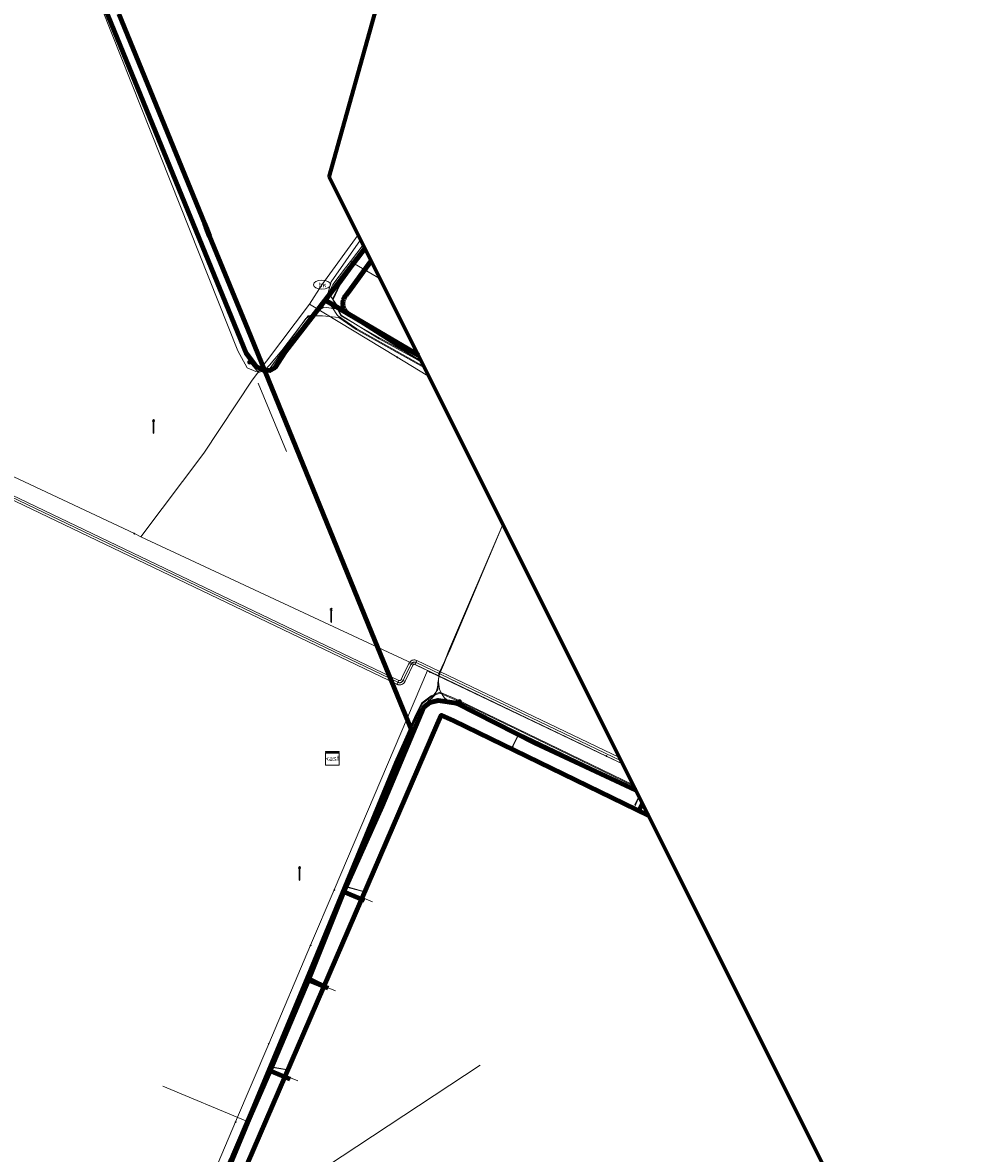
# Model space of a CAD drawing. Extents: x 152558 to 154479, y 462974 to 463683.
# Tile 506 of 638: x 154330 to 154385, y 463195 to 463262. Entities that reach past the tile are written whole.
import ezdxf
from ezdxf.enums import TextEntityAlignment as Align
from ezdxf.lldxf.tags import DXFTag

# ---------------------------------------------------------------- set-up
doc = ezdxf.new("R2010")
doc.units = 0
doc.header["$LTSCALE"] = 0.2
doc.layers.get('0').update_dxf_attribs({"linetype": 'CONTINUOUS'})
for name, color, linetype, lineweight in [('B-RO-KL-DATA_COAXIAAL_17_ZIGGO BV-G', 90, 'KL-DATA-N', 18), ('B-RO-KL-DATA_COAXIAAL_7_ZIGGO BV-G', 90, 'KL-DATA-N', 18), ('B-RO-KL-DATA_DUCT_ZIGGO BV-G', 90, 'CONTINUOUS', 100), ('B-RO-KL-DATA_HULPSTUK_KPN BV-S', 90, 'CONTINUOUS', 25), ('B-RO-KL-DATA_HULPSTUK_REGGEFIBER OPERATOR BV-S', 90, 'CONTINUOUS', 25), ('B-RO-KL-DATA_KABELBED_KPN BV-G', 90, 'CONTINUOUS', 100), ('B-RO-KL-DATA_KABELBED_ZIGGO BV-G', 90, 'CONTINUOUS', 100), ('B-RO-KL-DATA_REGGEFIBER OPERATOR BV-G', 90, 'KL-DATA-N', 18), ('B-RO-KL-ET_LS_400 V_STEDIN NETBEHEER BV-G', 190, 'KL-LS-N', 18), ('B-RO-KL-ET_LS_GEMEENTE AMERSFOORT-S', 190, 'CONTINUOUS', 25), ('B-RO-KL-ET_LS_HULPSTUK_GEMEENTE AMERSFOORT-S', 190, 'CONTINUOUS', 25), ('B-RO-KL-ET_LS_HULPSTUK_STEDIN NETBEHEER BV-S', 190, 'CONTINUOUS', 25), ('B-RO-KL-ET_MS_10 KV_STEDIN NETBEHEER BV-G', 130, 'KL-MS-N', 18), ('B-RO-KL-WARMTENET_VAANSTER BV-G', 80, 'KL-WARMTENET-N', 18), ('B-RO-KL-WATER_110_VITENS-G', 170, 'KL-WATER-N', 18), ('B-RO-KL-WATER_50_VITENS-G', 170, 'KL-WATER-N', 18), ('B-RO-KL-WATER_63_VITENS-G', 170, 'KL-WATER-N', 18), ('B-RO-KL-WATER_75_VITENS-G', 170, 'KL-WATER-N', 18), ('B-RO-KL-WATER_HULPSTUK_VITENS-S', 170, 'CONTINUOUS', 25), ('B-RO-KL-WATER_VITENS-S', 170, 'CONTINUOUS', 25), ('B-RO-OG-INFO_ORIENTATIEPOLYGOON-GV', 7, 'CONTINUOUS', 70)]:
    doc.layers.add(name, color=color, linetype=linetype, lineweight=lineweight)
doc.styles.add('NLCS-ISO', font='NLCS-ISO.ttf')
tags = doc.linetypes.add('KL-DATA-N', pattern='A,4,-1,[101,NLCS.SHX,S=0.5,R=0,X=0,Y=0],-1,4,-1,["D",Standard,S=1,R=0,X=-0.25,Y=-0.5],-1.5', length=12.5).pattern_tags.tags
tags[18] = DXFTag(74, 10)
tags = doc.linetypes.add('KL-LS-N', pattern='A,4,-1,[103,NLCS.SHX,S=0.75,R=0,X=0,Y=0],-1,4,-1,["L",Standard,S=1,R=0,X=0,Y=-0.5],-2', length=13).pattern_tags.tags
tags[18] = DXFTag(74, 10)
tags = doc.linetypes.add('KL-MS-N', pattern='A,4,-1,[103,NLCS.SHX,S=0.75,R=0,X=0,Y=0],-1,4,-1,["M",Standard,S=1,R=0,X=0,Y=-0.5],-2', length=13).pattern_tags.tags
tags[18] = DXFTag(74, 10)
tags = doc.linetypes.add('KL-WARMTENET-N', pattern='A,7,-1.5,["WN",Standard,S=1,R=0,X=-0.3,Y=-0.5],-3', length=11.5).pattern_tags.tags
tags[6] = DXFTag(74, 10)
doc.linetypes.add('KL-WATER-N', pattern='A,7,-0.5,[168,NLCS.SHX,S=0.75,R=0,X=0.75,Y=0],-2', length=9.5)

# ---------------------------------------------------------------- blocks, each defined once
blk = doc.blocks.new('SKL-WTB_HULP_MOF-SO')
at = {"linetype": 'ByBlock', "lineweight": 18}
h = blk.add_hatch(color=0, dxfattribs=at)
h.dxf.hatch_style = 1
h.paths.add_polyline_path([(-0.5625, 0, 1), (0.5625, 0, 1)])
at = {"color": 0, "linetype": 'ByBlock', "lineweight": 18}
blk.add_circle((0, 0), 0.5625, dxfattribs=at)
at = {"color": 0, "linetype": 'ByBlock', "lineweight": 18, "style": 'NLCS-ISO', "flags": 1}
for tag, p in [('TYPE', (1.5, 0)), ('OMSCHRIJVING', (1.5, -3)), ('LABEL', (1.5, -1.5))]:
    blk.add_attdef(tag, p, '', height=1, dxfattribs=at)
blk = doc.blocks.new('SKL-WTB_HULP_OVERIG-SO')
at = {"color": 0, "linetype": 'ByBlock', "lineweight": 18}
for points in [[(-0.14, 0.14), (0.14, -0.14)], [(0.14, 0.14), (-0.14, -0.14)]]:
    blk.add_lwpolyline(points, dxfattribs=at)
at = {"color": 0, "linetype": 'ByBlock', "lineweight": 18, "style": 'NLCS-ISO', "flags": 1}
for tag, p in [('TYPE', (1.5, 0)), ('OMSCHRIJVING', (1.5, -3)), ('LABEL', (1.5, -1.5))]:
    blk.add_attdef(tag, p, '', height=1, dxfattribs=at)
blk = doc.blocks.new('SKL-WATER_BRANDKRAAN_BRANDPUT-SO')
at = {"color": 0, "linetype": 'ByBlock', "lineweight": 18}
blk.add_ellipse((0, 0), major_axis=(2.5, 0), ratio=0.54, dxfattribs=at)
at = {"color": 0, "linetype": 'ByBlock', "lineweight": 18, "style": 'NLCS-ISO'}
blk.add_text('bk', height=1.5, dxfattribs=at).set_placement((0.16, 0), align=Align.MIDDLE_CENTER)
blk = doc.blocks.new('SKL-WTB_HULP_KAST-SO')
at = {"color": 0, "linetype": 'ByBlock', "lineweight": 18}
for points in [[(-2, 2), (2, 2), (2, 1.68), (-2, 1.68)], [(-2, 1.52), (2, 1.52), (2, -2), (-2, -2)]]:
    blk.add_lwpolyline(points, close=True, dxfattribs=at)
at = {"color": 0, "linetype": 'ByBlock', "lineweight": 18, "style": 'NLCS-ISO'}
blk.add_text('kast', height=1.5, dxfattribs=at).set_placement((0, 0), align=Align.MIDDLE_CENTER)
at = {"color": 0, "linetype": 'ByBlock', "lineweight": 18, "style": 'NLCS-ISO', "flags": 1}
for tag, p in [('TYPE', (2.5, 0)), ('OMSCHRIJVING', (2.5, -3)), ('LABEL', (2.5, -1.5))]:
    blk.add_attdef(tag, p, '', height=1, dxfattribs=at)
blk = doc.blocks.new('SKL-ET_LS_MAST-SO')
for p, q in [((-0.05, 2.07), (0.05, 2.07)), ((-0.05, -2), (0.05, -2))]:
    blk.add_line(p, q)
for points in [[(-0.18, 1.76), (-0.22, 1.76), (-0.22, 1.84), (-0.18, 1.84), (-0.18, 1.79)], [(-0.18, 1.49), (-0.22, 1.49), (-0.22, 1.57), (-0.18, 1.57), (-0.18, 1.52)], [(-0.18, 1.79), (-0.05, 1.79)], [(-0.18, 1.76), (-0.05, 1.76)], [(-0.18, 1.52), (-0.05, 1.52)], [(-0.18, 1.49), (-0.05, 1.49)], [(-0.05, -2), (-0.05, 2.07)], [(0.05, -2), (0.05, 2.07)], [(0.18, 1.92), (0.05, 1.92)], [(0.18, 1.89), (0.05, 1.89)], [(0.18, 1.66), (0.05, 1.66)], [(0.18, 1.63), (0.05, 1.63)], [(0.18, 1.39), (0.05, 1.39)], [(0.18, 1.36), (0.05, 1.36)], [(0.18, 1.89), (0.22, 1.89), (0.22, 1.97), (0.18, 1.97), (0.18, 1.92)], [(0.18, 1.63), (0.22, 1.63), (0.22, 1.71), (0.18, 1.71), (0.18, 1.66)], [(0.18, 1.36), (0.22, 1.36), (0.22, 1.44), (0.18, 1.44), (0.18, 1.39)]]:
    blk.add_lwpolyline(points)

msp = doc.modelspace()

# ---------------------------------------------------------------- linework, layer by layer
at = {"layer": 'B-RO-KL-DATA_COAXIAAL_17_ZIGGO BV-G', "flags": 128}
for points in [[(154350.106, 463248.787), (154347.762, 463245.734), (154345.422, 463242.687), (154344.806, 463241.75), (154344.517, 463241.583), (154344.135, 463241.599), (154343.703, 463241.822), (154343.112, 463242.61), (154330.191, 463274.237), (154330.092, 463274.789), (154330.121, 463275.031), (154330.509, 463275.413), (154331.285, 463275.996), (154333.933, 463277.032), (154344.849, 463281.626), (154345.314, 463282.15), (154345.421, 463282.805), (154345.144, 463283.727), (154341.354, 463290.933), (154341.165, 463291.633), (154340.095, 463292.214), (154339.09, 463292.902), (154338.079, 463293.593), (154337.145, 463294.384), (154336.21, 463295.175), (154335.362, 463296.058), (154334.519, 463296.936), (154333.769, 463297.896), (154330.229, 463305.165), (154329.442, 463307.2), (154325.845, 463316.235), (154325.638, 463316.755), (154325.547, 463316.718), (154322.451, 463324.311), (154303.819, 463370.008), (154302.988, 463372.046), (154301.83, 463374.475), (154300.669, 463377.287), (154297.975, 463383.672), (154297.662, 463384.413), (154294.367, 463392.474), (154291.577, 463400.459), (154291.584, 463400.869), (154291.8, 463401.12), (154297.165, 463403.151), (154297.44, 463403.45), (154297.442, 463403.463), (154297.464, 463403.632), (154297.502, 463403.926), (154276.73, 463461.478), (154273.743, 463469.754), (154273.217, 463471.213), (154274.519, 463471.691), (154280.111, 463473.741), (154282.391, 463474.851), (154282.609, 463474.93), (154284.462, 463475.601), (154294.361, 463479.086), (154295.491, 463479.499), (154302.68, 463482.128), (154324.013, 463490.277), (154326.061, 463491.654), (154327.554, 463494.54), (154327.881, 463495.173), (154327.883, 463495.179), (154328.052, 463495.837), (154328.221, 463496.494), (154329.123, 463500), (154329.239, 463500.451), (154329.309, 463500.722), (154330.561, 463500), (154331.408, 463499.234), (154350.72, 463481.762), (154350.753, 463481.732), (154351.04, 463481.323), (154352.243, 463479.608), (154352.318, 463479.466), (154352.747, 463478.652), (154352.143, 463477.68), (154352.025, 463477.49), (154351.989, 463477.449), (154336.911, 463460.42), (154336.829, 463460.328), (154336.168, 463459.581), (154336.383, 463459.409), (154336.493, 463459.319), (154336.529, 463459.29)], [(154366.064, 463216.872), (154360.148, 463219.648), (154355.514, 463221.994), (154354.429, 463222.154), (154353.945, 463222.045), (154353.584, 463221.759), (154353.251, 463220.904), (154351.124, 463215.925), (154348.87, 463210.886), (154346.788, 463205.688), (154344.695, 463200.726), (154344.528, 463200.346), (154342.248, 463195.121), (154339.793, 463188.889), (154338.326, 463185.167), (154338.527, 463185.757), (154338.241, 463184.918), (154338.498, 463184.116), (154345.673, 463173.823), (154346.009, 463173.326), (154348.905, 463169.128), (154351.82, 463164.944), (154352.395, 463164.127), (154354.927, 463160.528), (154355.519, 463160.943)]]:
    msp.add_lwpolyline(points, dxfattribs=at)
at = {"layer": 'B-RO-KL-DATA_COAXIAAL_7_ZIGGO BV-G', "flags": 128}
for points in [[(154353.25, 463242.499), (154347.762, 463245.734), (154350.106, 463248.787)], [(154366.064, 463216.872), (154360.148, 463219.648), (154355.514, 463221.994), (154354.429, 463222.154), (154353.945, 463222.045), (154353.584, 463221.759), (154353.251, 463220.904), (154351.124, 463215.925), (154348.87, 463210.886), (154346.788, 463205.688), (154344.695, 463200.726), (154344.528, 463200.346), (154342.248, 463195.121), (154339.793, 463188.889), (154338.326, 463185.167), (154338.527, 463185.757), (154338.241, 463184.918), (154338.498, 463184.116), (154345.673, 463173.823), (154346.009, 463173.326), (154348.905, 463169.128), (154351.82, 463164.944), (154352.395, 463164.127), (154354.927, 463160.528), (154355.519, 463160.943)], [(154366.289, 463215.737), (154366.457, 463216.086)], [(154350.096, 463210.375), (154348.87, 463210.886), (154346.788, 463205.688), (154344.695, 463200.726), (154344.528, 463200.346), (154342.248, 463195.121), (154339.793, 463188.889), (154338.326, 463185.167), (154338.527, 463185.757), (154338.241, 463184.918), (154338.498, 463184.116), (154345.673, 463173.823), (154346.009, 463173.326), (154348.905, 463169.128), (154351.82, 463164.944), (154352.395, 463164.127), (154354.927, 463160.528), (154355.519, 463160.943)], [(154347.941, 463205.207), (154346.788, 463205.688), (154344.695, 463200.726), (154344.528, 463200.346), (154342.248, 463195.121), (154339.793, 463188.889), (154338.326, 463185.167), (154338.527, 463185.757), (154338.241, 463184.918), (154338.498, 463184.116), (154345.673, 463173.823), (154346.009, 463173.326), (154348.905, 463169.128), (154351.82, 463164.944), (154352.395, 463164.127), (154354.927, 463160.528), (154355.519, 463160.943)], [(154345.708, 463199.854), (154344.528, 463200.346), (154342.248, 463195.121), (154339.793, 463188.889), (154338.326, 463185.167), (154338.527, 463185.757), (154338.241, 463184.918), (154338.498, 463184.116), (154345.673, 463173.823), (154346.009, 463173.326), (154348.905, 463169.128), (154351.82, 463164.944), (154352.395, 463164.127), (154354.927, 463160.528), (154355.519, 463160.943)]]:
    msp.add_lwpolyline(points, dxfattribs=at)
at = {"layer": 'B-RO-KL-DATA_DUCT_ZIGGO BV-G', "flags": 128}
msp.add_lwpolyline([(154366.064, 463216.872), (154360.148, 463219.648), (154355.514, 463221.994), (154354.429, 463222.154), (154353.945, 463222.045), (154353.584, 463221.759), (154351.124, 463215.925), (154348.87, 463210.886), (154346.788, 463205.688), (154344.528, 463200.346), (154342.248, 463195.121), (154339.793, 463188.889), (154338.241, 463184.918), (154338.498, 463184.116), (154345.673, 463173.823), (154346.009, 463173.326), (154351.82, 463164.944), (154352.395, 463164.127), (154354.927, 463160.528), (154355.519, 463160.943)], dxfattribs=at)
at = {"layer": 'B-RO-KL-DATA_KABELBED_KPN BV-G', "flags": 128}
for points in [[(154335.627, 463262.6), (154340.677, 463250.22), (154340.766, 463250), (154340.967, 463249.508)], [(154340.967, 463249.508), (154343.212, 463244.016)], [(154353.259, 463242.482), (154349.26, 463244.847), (154349.187, 463244.889), (154349.132, 463244.924), (154349.081, 463244.963), (154349.033, 463245.007), (154348.989, 463245.055), (154348.949, 463245.107), (154348.914, 463245.162), (154348.884, 463245.22), (154348.859, 463245.28), (154348.84, 463245.342), (154348.826, 463245.405), (154348.818, 463245.47), (154348.815, 463245.535), (154348.818, 463245.6), (154348.827, 463245.665), (154348.841, 463245.728), (154348.861, 463245.79), (154348.886, 463245.85), (154348.917, 463245.908), (154348.952, 463245.962), (154348.992, 463246.014), (154349.134, 463246.18), (154350.481, 463248.037)], [(154343.212, 463244.016), (154350.7, 463225.69)], [(154351.489, 463217.226), (154352.12, 463218.747), (154352.833, 463220.466), (154350.7, 463225.69)], [(154343.18, 463194.842), (154354.375, 463220.759), (154354.609, 463221.288), (154355.339, 463220.959), (154366.807, 463215.387)], [(154340.93, 463191.786), (154351.489, 463217.226)]]:
    msp.add_lwpolyline(points, dxfattribs=at)
at = {"layer": 'B-RO-KL-DATA_KABELBED_ZIGGO BV-G', "flags": 128}
for points in [[(154333.769, 463297.896), (154334.519, 463296.936), (154336.21, 463295.175), (154338.079, 463293.593), (154340.095, 463292.214), (154341.165, 463291.633), (154341.354, 463290.933), (154345.144, 463283.727), (154345.421, 463282.805), (154345.314, 463282.15), (154344.849, 463281.626), (154333.933, 463277.032), (154331.285, 463275.996), (154330.121, 463275.031), (154330.092, 463274.789), (154330.191, 463274.237), (154343.112, 463242.61), (154343.703, 463241.822), (154344.135, 463241.599), (154344.517, 463241.583), (154344.806, 463241.75), (154345.422, 463242.687), (154347.762, 463245.734)], [(154347.762, 463245.734), (154350.113, 463248.774)], [(154353.25, 463242.499), (154347.762, 463245.734)], [(154366.064, 463216.872), (154360.148, 463219.648), (154355.514, 463221.994), (154354.429, 463222.154), (154353.945, 463222.045), (154353.584, 463221.759), (154351.124, 463215.925), (154348.87, 463210.886)], [(154366.289, 463215.737), (154366.457, 463216.086)], [(154348.87, 463210.886), (154346.788, 463205.688)], [(154350.096, 463210.375), (154348.87, 463210.886)], [(154346.788, 463205.688), (154344.528, 463200.346)], [(154347.941, 463205.207), (154346.788, 463205.688)], [(154344.528, 463200.346), (154342.248, 463195.121)], [(154345.708, 463199.854), (154344.528, 463200.346)]]:
    msp.add_lwpolyline(points, dxfattribs=at)
at = {"layer": 'B-RO-KL-DATA_REGGEFIBER OPERATOR BV-G', "flags": 128}
for points in [[(154350.15, 463248.699), (154348.6, 463246.6), (154348.2, 463245.8), (154348.7, 463244.8), (154351, 463243.5), (154353.41, 463242.18)], [(154350.15, 463248.699), (154348.627, 463246.614), (154348.24, 463245.77), (154348.729, 463244.823), (154350.957, 463243.453), (154353.456, 463242.088)], [(154322.515, 463163.29), (154323.852, 463164.692), (154326.455, 463166.857), (154332.608, 463172.321), (154333.793, 463173.499), (154334.045, 463173.784), (154334.16, 463173.959), (154334.342, 463174.326), (154334.513, 463174.795), (154334.783, 463175.549), (154335.483, 463177.727), (154337.387, 463182.582), (154337.774, 463183.59), (154338.222, 463184.826), (154338.197, 463185.07), (154338.408, 463185.611), (154338.681, 463186.206), (154339.829, 463189.362), (154342.256, 463195.433), (154344.462, 463200.589), (154346.727, 463205.927), (154348.862, 463211.235), (154353.331, 463221.594), (154353.472, 463221.681), (154353.889, 463222.153), (154354.228, 463222.472), (154354.356, 463222.777), (154354.437, 463223.234), (154354.466, 463223.743), (154355.138, 463225.151), (154358.243, 463232.514)], [(154354.466, 463223.743), (154354.778, 463224.398), (154355.138, 463225.151), (154358.243, 463232.514)], [(154354.5, 463223.7), (154354.8, 463224.4), (154355.1, 463225.2), (154358.243, 463232.514)], [(154354.5, 463223.7), (154355.1, 463225.2), (154358.243, 463232.514)], [(154316.275, 463004.819), (154313.307, 463003.503), (154309.379, 463001.763), (154307.831, 463001.078), (154305.715, 463000.893), (154303.867, 463000.732), (154295.336, 463003.563), (154294.759, 463003.827), (154294.812, 463010.982), (154293.38, 463017.418), (154292.716, 463020.645), (154292.751, 463021.483), (154292.094, 463027.261), (154294.347, 463048.617), (154294.354, 463050.162), (154295.325, 463056.67), (154295.862, 463060.47), (154297.502, 463066.468), (154299.19, 463076.336), (154300.364, 463081.57), (154301.175, 463084.112), (154304.322, 463094.507), (154306.068, 463098.881), (154309.104, 463106.328), (154310.957, 463111.007), (154314.87, 463119.347), (154317.325, 463123.722), (154318.633, 463125.879), (154321.935, 463131.325), (154323.157, 463133.017), (154323.933, 463133.834), (154329.172, 463139.667), (154334.812, 463147.033), (154334.541, 463147.292), (154334.283, 463148.44), (154333.713, 463149.321), (154331.805, 463152.468), (154329.288, 463154.993), (154326.192, 463158.752), (154324.992, 463160.503), (154322.515, 463163.29), (154323.852, 463164.692), (154326.455, 463166.857), (154332.608, 463172.321), (154333.793, 463173.499), (154334.045, 463173.784), (154334.16, 463173.959), (154334.242, 463174.127), (154334.342, 463174.326), (154334.409, 463174.49), (154334.513, 463174.795), (154334.783, 463175.549), (154335.483, 463177.727), (154337.387, 463182.582), (154337.774, 463183.59), (154338.222, 463184.826), (154338.197, 463185.07), (154338.408, 463185.611), (154338.681, 463186.206), (154339.829, 463189.362), (154342.256, 463195.433), (154344.462, 463200.589), (154346.727, 463205.927), (154348.862, 463211.235), (154353.331, 463221.594), (154353.472, 463221.681), (154353.889, 463222.153), (154354.052, 463222.302), (154354.228, 463222.472), (154354.356, 463222.777), (154354.437, 463223.234)], [(154323.9, 463164.7), (154326.5, 463166.9), (154332.6, 463172.3), (154333.8, 463173.5), (154334, 463173.8), (154334.2, 463174), (154334.2, 463174.1), (154334.3, 463174.3), (154334.4, 463174.5), (154334.5, 463174.8), (154334.8, 463175.5), (154335.5, 463177.7), (154337.4, 463182.6), (154337.8, 463183.6), (154338.2, 463184.8), (154338.2, 463185.1), (154338.4, 463185.6), (154338.7, 463186.2), (154339.8, 463189.4), (154342.3, 463195.4), (154344.5, 463200.6), (154346.7, 463205.9), (154348.9, 463211.2), (154353.3, 463221.6), (154353.5, 463221.7), (154353.9, 463222.2), (154354.1, 463222.3), (154354.2, 463222.5), (154354.4, 463222.8), (154354.4, 463223.2)], [(154354.4, 463223.2), (154354.5, 463223.7)], [(154354.5, 463223.7), (154354.4, 463223.2), (154354.5, 463222.8), (154354.6, 463222.6), (154354.8, 463222.3), (154355.1, 463222), (154356.3, 463221.6), (154359.2, 463220.2)], [(154354.4, 463223.2), (154354.5, 463222.8), (154354.6, 463222.6), (154354.8, 463222.3), (154355.1, 463222), (154356.3, 463221.6), (154359.2, 463220.2)], [(154354.437, 463223.234), (154354.466, 463223.743)], [(154354.437, 463223.234), (154354.511, 463222.826), (154354.595, 463222.609), (154354.78, 463222.337), (154355.113, 463222.029), (154356.304, 463221.641), (154359.2, 463220.243)], [(154348.862, 463211.235), (154353.331, 463221.594), (154353.472, 463221.681), (154353.873, 463221.974), (154354.09, 463222.097), (154354.323, 463222.16), (154354.592, 463222.148), (154355.113, 463222.029), (154356.304, 463221.641), (154359.2, 463220.243)], [(154348.9, 463211.2), (154353.3, 463221.6), (154353.5, 463221.7), (154353.9, 463222), (154354.1, 463222.1), (154354.3, 463222.2), (154354.6, 463222.1), (154355.1, 463222)], [(154358.8, 463219.4), (154359.2, 463220.2)], [(154358.8, 463219.4), (154359.2, 463220.2)], [(154358.805, 463219.435), (154359.2, 463220.243)], [(154358.805, 463219.435), (154359.2, 463220.243)], [(154359.2, 463220.243), (154365.99, 463217.02)], [(154359.2, 463220.2), (154366.007, 463216.985)], [(154366, 463216), (154366.25, 463216.5)], [(154366.027, 463215.951), (154366.254, 463216.493)], [(154346.7, 463205.9), (154348.9, 463211.2)], [(154346.727, 463205.927), (154348.862, 463211.235)], [(154348.862, 463211.235), (154350.039, 463210.904)], [(154348.9, 463211.2), (154350, 463210.9)], [(154344.462, 463200.589), (154346.727, 463205.927)], [(154344.5, 463200.6), (154346.7, 463205.9)], [(154346.7, 463205.9), (154347.7, 463205.4)], [(154346.727, 463205.927), (154347.747, 463205.428)], [(154342.256, 463195.433), (154344.462, 463200.589)], [(154342.3, 463195.4), (154344.5, 463200.6)], [(154344.462, 463200.589), (154345.634, 463200.379)], [(154344.5, 463200.6), (154345.6, 463200.4)]]:
    msp.add_lwpolyline(points, dxfattribs=at)
at = {"layer": 'B-RO-KL-ET_LS_400 V_STEDIN NETBEHEER BV-G', "flags": 128}
for points in [[(154343.327, 463242.083), (154331.976, 463269.813), (154330.247, 463274.163), (154329.263, 463274.835), (154328.335, 463274.699), (154322.091, 463272.123), (154320.763, 463272.297), (154320.265, 463273.055), (154315.957, 463284.451), (154315.868, 463284.652), (154313.681, 463289.596), (154310.661, 463296.864), (154310.256, 463297.92), (154310.614, 463298.058), (154310.395, 463298.6)], [(154350.008, 463248.985), (154349.26, 463248.015), (154348.967, 463247.635), (154348.217, 463246.661), (154347.974, 463246.15), (154347.94, 463245.679), (154348.507, 463244.835), (154349.632, 463244.04), (154353.588, 463241.824)], [(154351.009, 463246.983), (154349.26, 463248.015)], [(154343.327, 463242.083), (154343.846, 463241.465), (154344.205, 463241.592), (154344.49, 463241.897), (154345.211, 463242.758), (154346.777, 463244.805), (154347.609, 463244.805), (154348.585, 463244.718), (154349.605, 463243.998), (154353.627, 463241.745)], [(154343.833, 463240.847), (154345.485, 463236.811)], [(154365.904, 463217.191), (154355.405, 463222.275), (154354.521, 463222.645), (154354.009, 463222.433), (154353.459, 463222.007), (154353.111, 463221.329), (154351.862, 463218.514), (154346.701, 463206.009), (154343.1, 463197.394), (154338.328, 463185.945), (154338.134, 463185.033), (154338.372, 463183.833), (154345.665, 463173.426), (154352.181, 463164.029), (154361.481, 463150.862), (154361.674, 463150.148), (154361.606, 463149.642), (154361.376, 463149.296), (154361.138, 463149.078), (154357.721, 463146.71), (154357.118, 463145.99), (154357.019, 463145.374), (154356.564, 463144.855), (154355.677, 463144.185)], [(154355.67, 463222.091), (154355.531, 463222.158), (154354.521, 463222.591), (154354.035, 463222.39), (154353.498, 463221.974), (154353.156, 463221.308), (154351.908, 463218.495), (154349.322, 463212.218), (154348.632, 463210.55), (154347.522, 463207.865), (154346.462, 463205.307), (154345.411, 463202.795), (154345.306, 463202.544), (154344.242, 463199.999), (154343.022, 463197.08), (154342.917, 463196.828), (154341.892, 463194.373), (154340.287, 463190.519), (154339.357, 463188.285), (154338.907, 463187.204), (154338.376, 463185.93), (154338.185, 463185.032), (154338.419, 463183.853), (154344.795, 463174.754), (154345.829, 463173.278), (154346.114, 463172.867), (154347.313, 463171.137), (154350.953, 463165.887), (154352.097, 463164.239), (154352.73, 463163.338), (154353.84, 463161.768), (154355.58, 463159.304), (154357.194, 463157.019), (154358.861, 463154.659), (154359.745, 463153.407), (154361.675, 463150.672), (154362.599, 463149.338), (154366.234, 463144.086), (154367.244, 463142.626), (154369.428, 463139.473), (154370.222, 463138.35), (154371.262, 463136.88), (154372.291, 463135.411), (154374.344, 463132.47), (154375.621, 463130.641), (154378.951, 463125.871), (154379.564, 463124.992), (154380.595, 463123.517), (154381.953, 463121.571), (154382.338, 463121.02), (154382.641, 463120.793)], [(154365.941, 463217.118), (154364.779, 463217.679), (154355.67, 463222.091)], [(154356.474, 463221.456), (154356.548, 463221.609), (154355.862, 463221.942), (154355.67, 463222.091)], [(154350.567, 463210.29), (154349.008, 463210.936), (154348.65, 463210.542), (154348.632, 463210.55)], [(154348.381, 463205.048), (154346.839, 463205.692), (154346.48, 463205.299), (154346.462, 463205.307)], [(154346.168, 463199.747), (154344.62, 463200.384), (154344.26, 463199.991), (154344.242, 463199.999)], [(154343.1, 463197.394), (154338.208, 463199.434)]]:
    msp.add_lwpolyline(points, dxfattribs=at)
at = {"layer": 'B-RO-KL-ET_MS_10 KV_STEDIN NETBEHEER BV-G', "flags": 128}
for points in [[(154353.473, 463242.053), (154348.564, 463245.197), (154347.691, 463245.311), (154346.625, 463244.659), (154344.532, 463241.718), (154343.69, 463241.525), (154343.176, 463241.753), (154342.634, 463242.754), (154330.069, 463274.388), (154329.919, 463274.84), (154329.647, 463275.037), (154329.324, 463275.112), (154328.969, 463275.037), (154323.45, 463272.74)], [(154349.856, 463249.288), (154348.129, 463246.806), (154347.958, 463246.188), (154348.599, 463245.233), (154353.43, 463242.14)], [(154356.897, 463200.669), (154336.1, 463186.959), (154323.127, 463178.527), (154322.959, 463178.429), (154322.598, 463178.284), (154322.216, 463178.211), (154321.964, 463178.198), (154321.46, 463178.233), (154320.966, 463178.346), (154315.562, 463174.035), (154310.815, 463179.463), (154294.033, 463199.289), (154286.069, 463207.952), (154285.502, 463208.461), (154284.848, 463208.854), (154284.132, 463209.115), (154283.38, 463209.236), (154282.618, 463209.212), (154281.874, 463209.044), (154281.596, 463208.922)]]:
    msp.add_lwpolyline(points, dxfattribs=at)
at = {"layer": 'B-RO-KL-WARMTENET_VAANSTER BV-G', "flags": 128}
for points in [[(154272.208, 463261.349), (154351.989, 463223.111)], [(154272.263, 463261.465), (154352.046, 463223.225)], [(154272.318, 463261.578), (154352.104, 463223.339)], [(154353.178, 463224.507), (154353.149, 463224.519), (154353.119, 463224.529), (154353.088, 463224.536), (154353.057, 463224.541), (154353.025, 463224.542), (154352.993, 463224.541), (154352.962, 463224.537), (154352.931, 463224.53), (154352.901, 463224.52), (154352.871, 463224.508), (154352.843, 463224.493), (154352.816, 463224.476), (154352.791, 463224.457), (154352.768, 463224.435), (154352.747, 463224.412), (154352.728, 463224.386), (154352.711, 463224.359), (154352.697, 463224.331)], [(154353.068, 463224.277), (154353.178, 463224.507)], [(154353.178, 463224.507), (154365.105, 463218.791)], [(154352.329, 463223.564), (154352.697, 463224.331)], [(154352.445, 463223.511), (154352.813, 463224.279)], [(154352.561, 463223.459), (154352.929, 463224.226)], [(154352.697, 463224.331), (154352.929, 463224.226)], [(154353.123, 463224.392), (154353.105, 463224.4), (154353.085, 463224.406), (154353.065, 463224.411), (154353.045, 463224.414), (154353.024, 463224.415), (154353.004, 463224.414), (154352.984, 463224.411), (154352.964, 463224.407), (154352.944, 463224.401), (154352.925, 463224.393), (154352.907, 463224.383), (154352.89, 463224.372), (154352.874, 463224.36), (154352.859, 463224.346), (154352.845, 463224.33), (154352.833, 463224.314), (154352.822, 463224.297), (154352.813, 463224.279)], [(154353.068, 463224.277), (154353.06, 463224.281), (154353.051, 463224.283), (154353.042, 463224.285), (154353.033, 463224.287), (154353.024, 463224.287), (154353.015, 463224.287), (154353.006, 463224.286), (154352.997, 463224.284), (154352.988, 463224.281), (154352.98, 463224.277), (154352.971, 463224.273), (154352.964, 463224.268), (154352.956, 463224.263), (154352.95, 463224.256), (154352.944, 463224.249), (154352.938, 463224.242), (154352.933, 463224.234), (154352.929, 463224.226)], [(154353.068, 463224.277), (154365.29, 463218.419)], [(154353.124, 463224.393), (154365.197, 463218.607)], [(154351.989, 463223.111), (154352.104, 463223.339)], [(154351.989, 463223.111), (154352.018, 463223.098), (154352.048, 463223.088), (154352.079, 463223.08), (154352.11, 463223.075), (154352.142, 463223.073), (154352.173, 463223.073), (154352.205, 463223.077), (154352.236, 463223.083), (154352.266, 463223.092), (154352.296, 463223.103), (154352.324, 463223.117), (154352.351, 463223.134), (154352.377, 463223.153), (154352.401, 463223.174), (154352.422, 463223.197), (154352.442, 463223.222), (154352.459, 463223.249), (154352.474, 463223.277)], [(154352.046, 463223.225), (154352.065, 463223.216), (154352.084, 463223.21), (154352.104, 463223.205), (154352.124, 463223.202), (154352.145, 463223.2), (154352.165, 463223.201), (154352.186, 463223.203), (154352.206, 463223.207), (154352.225, 463223.212), (154352.244, 463223.22), (154352.263, 463223.229), (154352.28, 463223.24), (154352.296, 463223.252), (154352.312, 463223.265), (154352.326, 463223.28), (154352.338, 463223.296), (154352.349, 463223.314), (154352.359, 463223.332)], [(154352.104, 463223.339), (154352.112, 463223.335), (154352.121, 463223.332), (154352.13, 463223.33), (154352.139, 463223.328), (154352.148, 463223.327), (154352.157, 463223.328), (154352.166, 463223.329), (154352.175, 463223.33), (154352.184, 463223.333), (154352.193, 463223.336), (154352.201, 463223.34), (154352.209, 463223.345), (154352.216, 463223.351), (154352.223, 463223.357), (154352.229, 463223.363), (154352.235, 463223.371), (154352.24, 463223.378), (154352.244, 463223.386)], [(154352.244, 463223.386), (154352.329, 463223.564)], [(154352.244, 463223.387), (154352.474, 463223.277)], [(154352.359, 463223.332), (154352.445, 463223.511)], [(154352.472, 463223.278), (154352.561, 463223.459)]]:
    msp.add_lwpolyline(points, dxfattribs=at)
at = {"layer": 'B-RO-KL-WATER_110_VITENS-G', "flags": 128}
msp.add_lwpolyline([(154336.54, 463231.984), (154326.787, 463236.553), (154301.166, 463248.871), (154288.253, 463255.131), (154273.147, 463262.202), (154261.151, 463267.64), (154261.145, 463267.643), (154257.921, 463275.237)], dxfattribs=at)
at = {"layer": 'B-RO-KL-WATER_50_VITENS-G', "flags": 128}
msp.add_lwpolyline([(154353.881, 463241.238), (154353.723, 463241.337), (154352.019, 463242.37), (154346.856, 463245.502)], dxfattribs=at)
at = {"layer": 'B-RO-KL-WATER_63_VITENS-G', "flags": 128}
for points in [[(154346.24, 463171.199), (154336.972, 463184.181), (154336.939, 463184.263), (154339.518, 463190.33), (154342.498, 463197.339), (154344.451, 463201.934), (154346.917, 463207.736), (154348.303, 463210.997), (154353.794, 463223.913)], [(154353.951, 463223.823), (154364.325, 463218.879), (154365.291, 463218.419)]]:
    msp.add_lwpolyline(points, dxfattribs=at)
at = {"layer": 'B-RO-KL-WATER_75_VITENS-G', "flags": 128}
for points in [[(154349.711, 463249.579), (154347.577, 463246.638)], [(154347.577, 463246.638), (154346.856, 463245.502)], [(154346.856, 463245.502), (154346.849, 463245.491), (154343.476, 463241.02), (154340.62, 463236.718), (154336.914, 463231.8)], [(154336.914, 463231.8), (154336.54, 463231.984)], [(154353.794, 463223.913), (154336.914, 463231.8)], [(154353.951, 463223.823), (154353.794, 463223.913)]]:
    msp.add_lwpolyline(points, dxfattribs=at)
at = {"layer": 'B-RO-OG-INFO_ORIENTATIEPOLYGOON-GV', "flags": 128}
msp.add_lwpolyline([(152558, 463387), (153001, 463152), (154184, 462974), (154479, 462991), (154348, 463253), (154416, 463495), (154184, 463676), (154096, 463676), (153945, 463663), (153854, 463451), (153015, 463683), (152584, 463595)], close=True, dxfattribs=at)

# ---------------------------------------------------------------- block references
at = {"layer": 'B-RO-KL-DATA_HULPSTUK_KPN BV-S', "xscale": 0.2, "yscale": 0.2, "zscale": 0.2}
for p in [(154340.967, 463249.508), (154340.967, 463249.508), (154343.212, 463244.016), (154343.212, 463244.016), (154350.7, 463225.69), (154350.7, 463225.69), (154351.489, 463217.226), (154351.489, 463217.226)]:
    msp.add_blockref('SKL-WTB_HULP_OVERIG-SO', p, dxfattribs=at)
at = {"layer": 'B-RO-KL-DATA_HULPSTUK_REGGEFIBER OPERATOR BV-S', "xscale": 0.2, "yscale": 0.2, "zscale": 0.2}
for p in [(154354.466, 463223.743), (154358.805, 463219.435)]:
    msp.add_blockref('SKL-WTB_HULP_OVERIG-SO', p, dxfattribs=at)
at = {"layer": 'B-RO-KL-ET_LS_GEMEENTE AMERSFOORT-S', "xscale": 0.2, "yscale": 0.2, "zscale": 0.2}
for p in [(154337.663, 463238.294), (154348.128, 463227.176), (154346.261, 463211.967)]:
    msp.add_blockref('SKL-ET_LS_MAST-SO', p, dxfattribs=at)
at = {"layer": 'B-RO-KL-ET_LS_HULPSTUK_GEMEENTE AMERSFOORT-S', "xscale": 0.2, "yscale": 0.2, "zscale": 0.2}
msp.add_blockref('SKL-WTB_HULP_KAST-SO', (154348.194, 463218.749), dxfattribs=at)
at = {"layer": 'B-RO-KL-ET_LS_HULPSTUK_STEDIN NETBEHEER BV-S', "xscale": 0.2, "yscale": 0.2, "zscale": 0.2}
for p in [(154343.327, 463242.083), (154355.67, 463222.091)]:
    msp.add_blockref('SKL-WTB_HULP_MOF-SO', p, dxfattribs=at)
at = {"layer": 'B-RO-KL-WATER_HULPSTUK_VITENS-S', "xscale": 0.2, "yscale": 0.2, "zscale": 0.2}
for p in [(154352.019, 463242.37), (154336.54, 463231.984), (154353.951, 463223.823), (154364.325, 463218.879), (154348.303, 463210.997), (154346.917, 463207.736), (154344.451, 463201.934), (154342.498, 463197.339)]:
    msp.add_blockref('SKL-WTB_HULP_OVERIG-SO', p, dxfattribs=at)
at = {"layer": 'B-RO-KL-WATER_VITENS-S', "xscale": 0.2, "yscale": 0.2, "zscale": 0.2}
msp.add_blockref('SKL-WATER_BRANDKRAAN_BRANDPUT-SO', (154347.577, 463246.638), dxfattribs=at)

doc.saveas('drawing.dxf')
